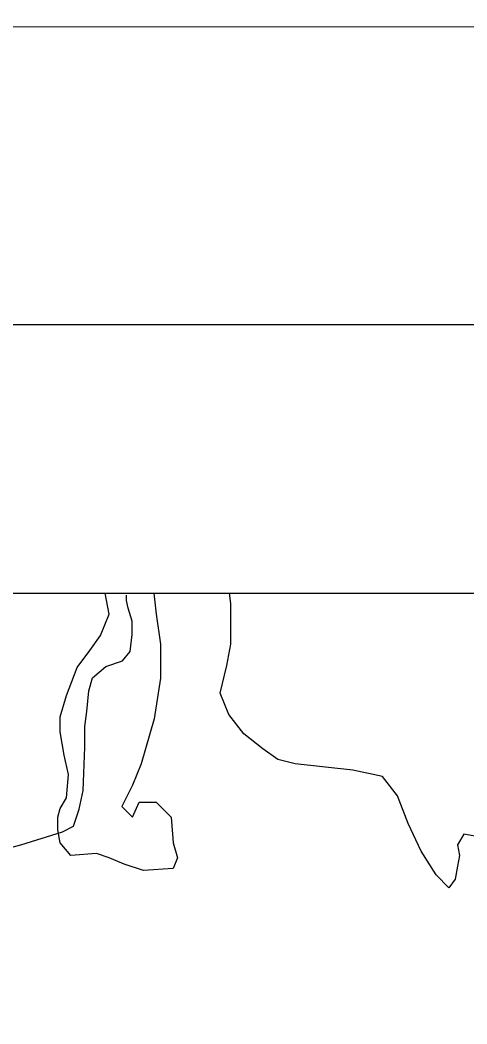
# Model space of a CAD drawing. Extents: x 3245246 to 3283090, y 806824 to 832173.
# Drawn here: x 3278407 to 3279343, y 829483 to 831590 of the extents above; entities that cross this region are included whole.
import ezdxf

# ---------------------------------------------------------------- set-up
doc = ezdxf.new("R2010")
doc.units = 0
for name, color, linetype in [('G-ANNO-NPLT', 7, 'Continuous'), ('V-ANNO-SYMB', 7, 'Continuous'), ('V-GRID-FRAM', 7, 'Continuous'), ('V-SITE-VEGE', 7, 'Continuous'), ('V-TOPO-SHOR', 7, 'Continuous')]:
    doc.layers.add(name, color=color, linetype=linetype)

msp = doc.modelspace()

# ---------------------------------------------------------------- linework, layer by layer
at = {"layer": 'G-ANNO-NPLT'}
msp.add_lwpolyline([(3245829.3, 807423.2), (3282496, 807407.2), (3282506.5, 831573.8), (3245839.8, 831589.8)], close=True, dxfattribs=at)
at = {"layer": 'V-ANNO-SYMB'}
msp.add_lwpolyline([(3248579.7, 808047), (3281662.9, 808032.6), (3281672.9, 830949.1), (3248589.7, 830963.6), (3248579.7, 808047)], dxfattribs=at)
at = {"layer": 'V-GRID-FRAM'}
msp.add_lwpolyline([(3249428.8, 830400), (3280833.3, 830386.3), (3280833.3, 812199.6), (3249412.9, 812213.3), (3249428.8, 830400)], dxfattribs=at)
at = {"layer": 'V-SITE-VEGE'}
for p, q in [((3278593.4, 830343.2), (3278584.9, 830387.3)), ((3278584.9, 830387.3), (3278687.3, 830387.3)), ((3278687.3, 830387.3), (3278691.9, 830343.2)), ((3278848.7, 830365.6), (3278845.5, 830387.2)), ((3278845.5, 830387.2), (3280833.3, 830386.3)), ((3278848.7, 830280.4), (3278848.7, 830365.6)), ((3278575.4, 830298.3), (3278593.4, 830343.2)), ((3278691.9, 830343.2), (3278700.9, 830280.4)), ((3278553, 830266.9), (3278575.4, 830298.3)), ((3278700.9, 830280.4), (3278700.9, 830208.6)), ((3278839.8, 830235.5), (3278848.7, 830280.4)), ((3278526.1, 830231.1), (3278553, 830266.9)), ((3278503.7, 830172.8), (3278526.1, 830231.1)), ((3278826.3, 830177.3), (3278839.8, 830235.5)), ((3278700.9, 830208.6), (3278687.4, 830123.5)), ((3278490.3, 830127.9), (3278503.7, 830172.8)), ((3278844.3, 830132.4), (3278826.3, 830177.3)), ((3278490.3, 830096.5), (3278490.3, 830127.9)), ((3278875.6, 830092.1), (3278844.3, 830132.4)), ((3278687.4, 830123.5), (3278660.6, 830029.3)), ((3278499.3, 830047.2), (3278490.3, 830096.5)), ((3278915.9, 830060.7), (3278875.6, 830092.1)), ((3278508.2, 830006.9), (3278499.3, 830047.2)), ((3278947.3, 830038.3), (3278915.9, 830060.7)), ((3278660.6, 830029.3), (3278642.6, 829984.5)), ((3278983.1, 830029.3), (3278947.3, 830038.3)), ((3279104.1, 830015.8), (3278983.1, 830029.3)), ((3278503.7, 829957.5), (3278508.2, 830006.9)), ((3279166.8, 830002.4), (3279104.1, 830015.8)), ((3279198.2, 829962), (3279166.8, 830002.4)), ((3278642.6, 829984.5), (3278620.2, 829939.6)), ((3278490.3, 829935.1), (3278503.7, 829957.5)), ((3279220.6, 829903.7), (3279198.2, 829962)), ((3278620.2, 829939.6), (3278642.6, 829917.2)), ((3278642.6, 829917.2), (3278656.1, 829948.6)), ((3278656.1, 829948.6), (3278691.9, 829948.6)), ((3278691.9, 829948.6), (3278723.3, 829917.2)), ((3278485.8, 829917.2), (3278490.3, 829935.1)), ((3278485.8, 829890.3), (3278485.8, 829917.2)), ((3278723.3, 829917.2), (3278727.8, 829863.4)), ((3279247.5, 829845.5), (3279220.6, 829903.7)), ((3278490.3, 829863.4), (3278485.8, 829890.3)), ((3279337.1, 829881.3), (3279323.7, 829858.9)), ((3279364, 829876.8), (3279337.1, 829881.3)), ((3278512.7, 829836.5), (3278490.3, 829863.4)), ((3278727.8, 829863.4), (3278736.7, 829832)), ((3279323.7, 829858.9), (3279328.1, 829836.5)), ((3278566.5, 829841), (3278512.7, 829836.5)), ((3278593.4, 829832), (3278566.5, 829841)), ((3278624.7, 829818.5), (3278593.4, 829832)), ((3278736.7, 829832), (3278727.8, 829809.6)), ((3279278.9, 829796.1), (3279247.5, 829845.5)), ((3279328.1, 829836.5), (3279323.7, 829814.1)), ((3278665, 829805.1), (3278624.7, 829818.5)), ((3278727.8, 829809.6), (3278665, 829805.1)), ((3279323.7, 829814.1), (3279319.2, 829787.2)), ((3279305.7, 829769.2), (3279278.9, 829796.1)), ((3279319.2, 829787.2), (3279305.7, 829769.2))]:
    msp.add_line(p, q, dxfattribs=at)
at = {"layer": 'V-TOPO-SHOR'}
msp.add_lwpolyline([(3277864, 829807.7), (3278017.8, 829787.9), (3278116.4, 829784), (3278211.1, 829807.6), (3278408.4, 829858.8), (3278495.2, 829886.4), (3278518.8, 829898.2), (3278530.7, 829933.7), (3278538.6, 829973.1), (3278542.6, 830063.9), (3278542.6, 830107.2), (3278546.6, 830138.8), (3278550.5, 830182.2), (3278558.4, 830209.8), (3278586.1, 830233.5), (3278621.6, 830245.3), (3278637.3, 830265), (3278641.3, 830300.5), (3278641.3, 830328.1), (3278633.4, 830355.7), (3278629.5, 830371.5), (3278629.5, 830383.3)], dxfattribs=at)

doc.saveas('drawing.dxf')
